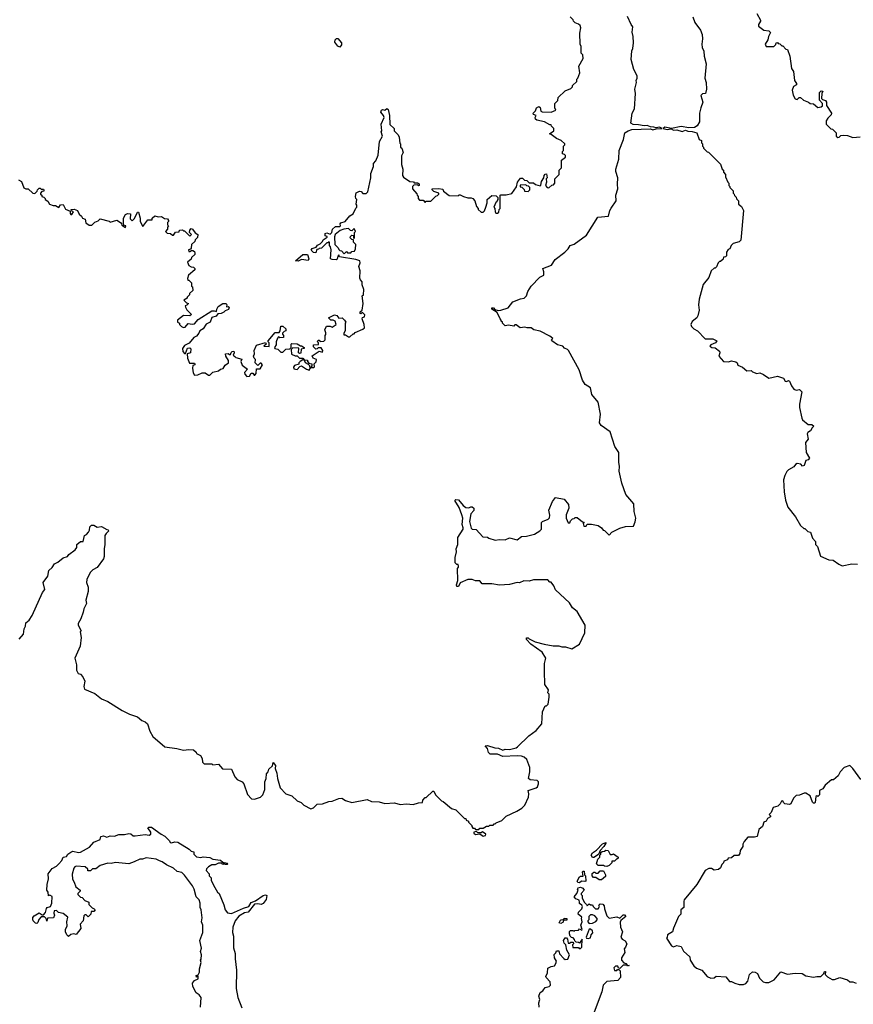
# Model space of a CAD drawing. Extents: x 2494106 to 2685573, y 758056 to 915185.
# Tile 398 of 507: x 2642128 to 2649748, y 859351 to 868350. Entities that reach past the tile are written whole.
import ezdxf

# ---------------------------------------------------------------- set-up
doc = ezdxf.new("R2010")
doc.units = 0

msp = doc.modelspace()

# ---------------------------------------------------------------- linework, layer by layer
at = {"layer": '0CON05XD'}
for points in [[(2648867.5, 868405), (2648900, 868345), (2648900, 868335), (2648880, 868305), (2648881.7, 868291.7), (2648930, 868255), (2648975, 868247.5), (2648991.7, 868231.7), (2648973.6, 868196.4), (2648967.5, 868165), (2648942.5, 868125), (2648950, 868105), (2649020, 868105), (2649038.3, 868121.7), (2649041.7, 868138.3), (2649055, 868140), (2649061.7, 868131.7), (2649075, 868130), (2649095, 868110), (2649105, 868110), (2649131.7, 868081.7), (2649147, 868077), (2649167.5, 868015), (2649182.5, 867905), (2649200, 867875), (2649210, 867795), (2649230, 867765), (2649230, 867755), (2649201.7, 867738.3), (2649190, 867705), (2649198.3, 867658.3), (2649215, 867627.5), (2649235, 867620), (2649251.7, 867638.3), (2649265, 867640), (2649293, 867613), (2649337, 867597), (2649353, 867583), (2649385, 867580), (2649425, 867547.5), (2649455, 867553.3), (2649466.4, 867563.6), (2649467.5, 867585), (2649440, 867615), (2649440, 867685), (2649455, 867700), (2649470, 867695), (2649460, 867675), (2649458.3, 867628.3), (2649465, 867620), (2649495, 867610), (2649502.5, 867595), (2649502.5, 867565), (2649547.5, 867495), (2649545, 867480), (2649515, 867450), (2649500, 867425), (2649500, 867395), (2649541.7, 867351.7), (2649558.3, 867348.3), (2649590, 867315), (2649592.5, 867285), (2649605, 867273.8), (2649617.5, 867275), (2649635, 867292.5), (2649655, 867293.3), (2649695, 867292.5), (2649745, 867274), (2649810.7, 867279.3)], [(2644095, 865272.5), (2644105, 865263.3), (2644158.3, 865248.3), (2644150, 865225), (2644161.7, 865191.7), (2644210, 865155), (2644182.5, 865125), (2644185, 865110), (2644205, 865090), (2644228.3, 865091.7), (2644245, 865120), (2644258.3, 865118.3), (2644271.7, 865101.7), (2644278.3, 865101.7), (2644290, 865115), (2644291.7, 865158.3), (2644325, 865160), (2644346.7, 865195), (2644335, 865210), (2644325, 865210), (2644305, 865190), (2644280, 865215), (2644282.5, 865245), (2644272.5, 865255), (2644266.7, 865275), (2644273.3, 865295), (2644272.5, 865325), (2644292.5, 865375), (2644375, 865400), (2644380, 865385), (2644360, 865365), (2644408.3, 865361.7), (2644410, 865395), (2644400, 865405), (2644400, 865415), (2644465, 865490), (2644499.3, 865490.7), (2644510, 865505), (2644515, 865550), (2644535, 865550), (2644560, 865525), (2644560, 865505), (2644545, 865500), (2644530, 865485), (2644530, 865475), (2644540, 865465), (2644540, 865445), (2644505, 865442.5), (2644495, 865450), (2644485, 865440), (2644472.5, 865405), (2644471.7, 865378.3), (2644457.5, 865355), (2644460, 865345), (2644488.3, 865338.3), (2644515, 865310), (2644535, 865310), (2644561.7, 865338.3), (2644598.3, 865341.7), (2644610, 865355), (2644610, 865385), (2644615, 865390), (2644665, 865387.5), (2644695, 865370), (2644705, 865370), (2644730, 865355), (2644730, 865345), (2644701.7, 865338.3), (2644699.3, 865300.7), (2644685, 865297.5), (2644677.5, 865305), (2644678.3, 865348.3), (2644625, 865350), (2644610, 865335), (2644611.7, 865291.7), (2644645, 865277.5), (2644665, 865277.5), (2644685, 865257.5), (2644715, 865257.5), (2644730, 865240), (2644758.3, 865238.3), (2644760, 865225), (2644771.7, 865211.7), (2644800, 865205), (2644800, 865185), (2644790, 865170), (2644815, 865170), (2644821.7, 865178.3), (2644820, 865205), (2644837, 865223), (2644840, 865245), (2644810, 865255), (2644801.7, 865278.3), (2644865, 865320), (2644895, 865312.5), (2644900, 865325), (2644885, 865350), (2644855, 865350), (2644848.3, 865341.7), (2644835, 865340), (2644815, 865360), (2644813, 865377), (2644858.3, 865381.7), (2644860, 865395), (2644850, 865405), (2644855, 865420), (2644865, 865420), (2644875, 865410), (2644908.3, 865411.7), (2644920, 865425), (2644920, 865465), (2644927, 865473), (2644927, 865487), (2644917.5, 865515), (2644931.7, 865548.3), (2644965, 865550), (2644985, 865540), (2645020, 865565), (2645013, 865593), (2644995, 865602.5), (2644973, 865603), (2644950, 865625), (2645005, 865651.2), (2645026.1, 865646.1), (2645045, 865622.5), (2645076.2, 865626.2), (2645097.5, 865605), (2645110, 865585), (2645102.5, 865575), (2645103, 865507), (2645090, 865485), (2645090, 865470), (2645105, 865470), (2645135, 865450), (2645145, 865450), (2645175, 865480), (2645185, 865480), (2645195, 865490), (2645265, 865520), (2645280, 865535), (2645277.5, 865565), (2645257.5, 865615), (2645261.7, 865628.3), (2645280, 865635), (2645281.7, 865651.7), (2645265, 865670), (2645255, 865670), (2645245, 865660), (2645240, 865665), (2645241.7, 865678.3), (2645260, 865695), (2645266.7, 865755), (2645260, 865825), (2645270, 865835), (2645272.5, 865885), (2645257.5, 865925), (2645260, 865955), (2645243, 865973), (2645238.3, 865988.3), (2645240, 866055), (2645227.5, 866095), (2645241.7, 866128.3), (2645237.5, 866145), (2645199.3, 866159.3), (2645052.5, 866182.5), (2645045, 866200), (2645035, 866190), (2645030, 866160), (2645020, 866155), (2644985, 866156.7), (2644970, 866165), (2644976.7, 866245), (2644970, 866275), (2644960, 866285), (2644960, 866315), (2644955, 866320), (2644948.3, 866311.7), (2644935, 866310), (2644888.3, 866261.7), (2644865, 866260), (2644858.3, 866251.7), (2644845, 866250), (2644835, 866220), (2644815, 866222.5), (2644793.6, 866243.6), (2644801.7, 866258.3), (2644838.3, 866271.7), (2644850.7, 866289.3), (2644875, 866302.5), (2644896.4, 866323.6), (2644901.7, 866338.3), (2644938.3, 866361.7), (2644938.3, 866368.3), (2644920, 866375), (2644920, 866395), (2644935, 866402.5), (2644965, 866390), (2644980, 866405), (2644987.5, 866435), (2645015, 866460), (2645055, 866460), (2645060, 866465), (2645057.5, 866485), (2645065, 866492.5), (2645103.6, 866506.4), (2645145, 866557.5), (2645177.5, 866575), (2645201.7, 866628.3), (2645210, 866635), (2645210, 866655), (2645202.5, 866665), (2645210, 866705), (2645200, 866715), (2645197.5, 866735), (2645203.6, 866766.4), (2645235, 866782.5), (2645248.3, 866778.3), (2645265, 866760), (2645295, 866760), (2645310, 866775), (2645337.5, 866905), (2645337.5, 866945), (2645361.7, 867008.3), (2645362.5, 867035), (2645385, 867060), (2645405, 867110), (2645416, 867235), (2645443.3, 867285), (2645432.5, 867325), (2645437.5, 867335), (2645433.3, 867395), (2645460, 867455), (2645453.3, 867475), (2645430, 867505), (2645436.4, 867523.6), (2645445, 867530), (2645465, 867522.5), (2645485, 867536.7), (2645495, 867530), (2645508.8, 867475), (2645512.3, 867392.3), (2645550, 867355), (2645550, 867335), (2645588.3, 867298.3), (2645597, 867277), (2645602.5, 867222.5), (2645610, 867215), (2645610, 867185), (2645620, 867175), (2645632.5, 867135), (2645617.5, 867105), (2645617.5, 867025), (2645630, 866985), (2645627.5, 866925), (2645635, 866910), (2645695, 866870), (2645727, 866867), (2645735, 866860), (2645765, 866860), (2645778.3, 866848.3), (2645780, 866835), (2645775, 866830), (2645765, 866840), (2645731.7, 866838.3), (2645720, 866825), (2645720, 866805), (2645758.3, 866758.3), (2645760, 866745), (2645770, 866735), (2645770, 866715), (2645781.7, 866701.7), (2645815, 866700), (2645835, 866680), (2645845, 866690), (2645885, 866690), (2645915, 866720), (2645931.7, 866738.3), (2645948.3, 866741.7), (2645960, 866755), (2645960, 866765), (2645915, 866780), (2645900, 866795), (2645900, 866805), (2645955, 866807.5), (2645995, 866800), (2646001.7, 866781.7), (2646054.1, 866744.1), (2646135, 866740), (2646145, 866750), (2646155, 866750), (2646185, 866733.3), (2646225, 866722.5), (2646255, 866722.5), (2646270, 866715), (2646290, 866695), (2646303, 866643), (2646320, 866625), (2646320, 866615), (2646345, 866590), (2646365, 866590), (2646377, 866603), (2646390, 866635), (2646400, 866675), (2646400, 866705), (2646445, 866743.8), (2646485, 866740), (2646500, 866725), (2646500, 866705), (2646491.7, 866698.3), (2646490, 866685), (2646481.7, 866678.3), (2646462.5, 866635), (2646470, 866625), (2646473, 866593), (2646481.7, 866581.7), (2646495, 866580), (2646508.3, 866591.7), (2646510, 866615), (2646520, 866625), (2646520, 866745), (2646525, 866750), (2646575, 866750), (2646627.5, 866762.5), (2646668.3, 866821.7), (2646680, 866865), (2646705, 866900), (2646725, 866900), (2646741.7, 866881.7), (2646765, 866880), (2646785, 866860), (2646825, 866860), (2646843, 866843), (2646885, 866832.5), (2646891.7, 866838.3), (2646898.3, 866871.7), (2646920, 866905), (2646923, 866927), (2646931.7, 866938.3), (2646945, 866940), (2646950, 866905), (2646940, 866895), (2646942.5, 866865), (2646933, 866833), (2646950, 866815), (2646965, 866812.5), (2646991.7, 866838.3), (2647008.3, 866841.7), (2647020, 866855), (2647020, 866895), (2647060, 866935), (2647060, 866975), (2647080, 866995), (2647080, 867065), (2647117, 867093), (2647117, 867107), (2647108.3, 867118.3), (2647090, 867125), (2647090, 867145), (2647100, 867155), (2647100, 867195), (2647110, 867205), (2647110, 867215), (2647076.1, 867246.1), (2647035, 867262.5), (2646985, 867300), (2646970, 867305), (2647010, 867335), (2647010, 867355), (2646990, 867375), (2646985, 867390), (2646975, 867390), (2646925, 867417.5), (2646855, 867430), (2646841.7, 867441.7), (2646840, 867455), (2646850, 867475), (2646825, 867482.5), (2646822.5, 867495), (2646843.6, 867516.4), (2646852.5, 867545), (2646875, 867557.5), (2646887, 867547), (2646892.5, 867515), (2646905, 867507.5), (2646985, 867503.3), (2647028.3, 867521.7), (2647020, 867545), (2647020, 867585), (2647048.3, 867611.7), (2647051.7, 867638.3), (2647115, 867700), (2647165, 867720), (2647180, 867735), (2647181.7, 867748.3), (2647220, 867785), (2647220, 867805), (2647230, 867815), (2647247.5, 867865), (2647240, 867925), (2647280, 867995), (2647277, 868027), (2647260, 868045), (2647260, 868105), (2647250, 868125), (2647247.5, 868225), (2647257.5, 868275), (2647250, 868295), (2647235, 868310), (2647205, 868320), (2647190, 868335), (2647188.3, 868348.3), (2647160, 868375)], [(2647736.7, 868195), (2647726.4, 868236.4), (2647733.3, 868285), (2647717.5, 868305), (2647685, 868380)], [(2648280, 868375), (2648300, 868325), (2648350, 868255), (2648366.7, 868215), (2648370, 868175), (2648362.5, 868125), (2648367.5, 868095), (2648383, 868063), (2648383.8, 868015), (2648403.3, 867945), (2648390, 867815), (2648403.8, 867775), (2648407.5, 867715), (2648397.5, 867675), (2648368.3, 867671.7), (2648353.9, 867656.1), (2648372.5, 867595), (2648353.3, 867545), (2648343.3, 867495), (2648341.2, 867415), (2648319.7, 867380.3), (2648295, 867365.8), (2648245, 867362), (2648175, 867373.8), (2648085, 867356.7), (2648025, 867366.7), (2648010, 867355), (2648045, 867347.5), (2648081.7, 867351.7), (2648105, 867338.8), (2648135, 867342.9), (2648185, 867326.7), (2648215, 867338.8), (2648235, 867332), (2648275, 867328.8), (2648317.5, 867315), (2648340, 867255), (2648360, 867245), (2648360, 867225), (2648370, 867215), (2648370, 867195), (2648380, 867185), (2648380, 867175), (2648411.7, 867141.7), (2648425, 867140), (2648535, 867030), (2648550, 866985), (2648560, 866975), (2648560, 866955), (2648580, 866935), (2648580, 866915), (2648600, 866865), (2648610, 866855), (2648610, 866835), (2648620, 866825), (2648620, 866815), (2648650, 866785), (2648650, 866765), (2648660, 866755), (2648661.7, 866741.7), (2648678.3, 866728.3), (2648681.7, 866711.7), (2648700, 866695), (2648700, 866665), (2648725, 866642.5), (2648743.3, 866605), (2648720, 866335), (2648705, 866320), (2648650, 866305), (2648630, 866285), (2648620, 866255), (2648605, 866250), (2648590, 866225), (2648588.3, 866191.7), (2648578.3, 866181.7), (2648561.7, 866178.3), (2648558.3, 866161.7), (2648535, 866140), (2648525, 866140), (2648511.7, 866128.3), (2648498.3, 866091.7), (2648485, 866080), (2648475, 866080), (2648450, 866055), (2648426.7, 865995), (2648375, 865930), (2648337.5, 865795), (2648332.5, 865745), (2648337.5, 865695), (2648326.4, 865643.6), (2648316.4, 865623.6), (2648275, 865590), (2648262.5, 865565), (2648270, 865545), (2648290, 865525), (2648325, 865507.5), (2648395, 865433.3), (2648465, 865432.5), (2648500, 865415), (2648487.5, 865395), (2648445, 865376.7), (2648437.5, 865365), (2648455, 865352.5), (2648485, 865350), (2648525, 865320), (2648526.7, 865305), (2648517.5, 865275), (2648562.5, 865225), (2648607.7, 865222.3), (2648635, 865231.2), (2648675, 865223.3), (2648687.5, 865215), (2648693.6, 865193.6), (2648735, 865173.3), (2648775, 865140), (2648815, 865142.5), (2648825, 865132.5), (2648865, 865116.7), (2648895, 865122.5), (2648928.3, 865108.3), (2648975, 865072.5), (2649055, 865093.3), (2649110, 865075), (2649125, 865047.5), (2649136.4, 865043.6), (2649155, 865052.5), (2649165.9, 865045.9), (2649182.3, 865002.3), (2649205, 864972.5), (2649225, 864963.3), (2649255, 864968.8), (2649277.3, 864947.3), (2649255.6, 864835), (2649256.2, 864805), (2649277.7, 864707.7), (2649284.3, 864694.3), (2649335, 864650), (2649369.3, 864649.3), (2649387.5, 864635), (2649370.7, 864619.3), (2649356.4, 864593.6), (2649331.7, 864578.3), (2649326.7, 864565), (2649333.8, 864515), (2649310, 864485), (2649316.7, 864395), (2649346.1, 864343.9), (2649335, 864327.5), (2649315, 864320), (2649300, 864275), (2649285, 864270), (2649267, 864287), (2649235, 864294), (2649220, 864285), (2649205, 864263.3), (2649155, 864236.7), (2649139.7, 864220.3), (2649120.8, 864185), (2649110, 864145), (2649116, 864034), (2649127.7, 863957.7), (2649150, 863895), (2649220, 863805), (2649265, 863727.5), (2649295, 863700), (2649305, 863700), (2649331.7, 863671.7), (2649357.5, 863665), (2649375, 863610), (2649401.7, 863581.7), (2649403.6, 863553.6), (2649420, 863535), (2649447, 863447), (2649523, 863413), (2649565, 863410), (2649615, 863372.5), (2649645, 863360), (2649735, 863376.7), (2649785, 863372.5)], [(2642123, 862687), (2642162.5, 862735), (2642168.3, 862781.7), (2642181.7, 862808.3), (2642183, 862837), (2642215, 862862.5), (2642242.5, 862905), (2642337.5, 863115), (2642357, 863143), (2642342.5, 863205), (2642386.7, 863265), (2642393.9, 863316.1), (2642426.4, 863343.6), (2642445, 863377.5), (2642478.3, 863391.7), (2642525, 863432.5), (2642565, 863442.5), (2642577, 863463), (2642636.4, 863503.6), (2642650, 863525), (2642650, 863555), (2642685, 863580), (2642708.3, 863581.7), (2642720, 863635), (2642740, 863645), (2642757.5, 863665), (2642767.5, 863685), (2642770, 863715), (2642785, 863730), (2642805, 863730), (2642835, 863712.5), (2642877, 863717), (2642925, 863690), (2642938.3, 863688.3), (2642940, 863675), (2642917.5, 863655), (2642907.5, 863635), (2642907.5, 863555), (2642900, 863515), (2642902, 863445), (2642895, 863422.5), (2642835.7, 863344.3), (2642797, 863323), (2642773.6, 863296.4), (2642742.5, 863235), (2642737.5, 863205), (2642753.3, 863165), (2642753.3, 863125), (2642733.3, 863045), (2642740, 863015), (2642713.8, 862965), (2642710, 862935), (2642687.5, 862875), (2642663, 862833), (2642662.5, 862815), (2642690, 862765), (2642682.5, 862755), (2642690, 862705), (2642682.5, 862625), (2642633.3, 862515), (2642647, 862453), (2642647.5, 862405), (2642663.6, 862373.6), (2642685, 862367.5), (2642706.7, 862345), (2642722.5, 862305), (2642713.3, 862255), (2642722, 862232), (2642815, 862193.3), (2642875, 862143.3), (2642935, 862120), (2643065, 862036.7), (2643132.3, 862002.3), (2643205, 861980), (2643243.9, 861943.9), (2643273.8, 861933.8), (2643295.7, 861915.7), (2643316.4, 861846.4), (2643345, 861800), (2643453.9, 861703.9), (2643565, 861690), (2643625, 861673.3), (2643675, 861680), (2643717.5, 861677.5), (2643740, 861655), (2643743.6, 861643.6), (2643780, 861625), (2643797, 861597), (2643800, 861565), (2643815, 861550), (2643885, 861550), (2643895, 861540), (2643945, 861547.5), (2643983, 861503), (2644065, 861500), (2644095, 861430), (2644116.4, 861406.4), (2644162.5, 861385), (2644176.1, 861366.1), (2644209.3, 861269.3), (2644248.3, 861228.3), (2644275, 861227.5), (2644330, 861245), (2644350, 861265), (2644370, 861315), (2644370, 861385), (2644380, 861415), (2644383, 861457), (2644400, 861475), (2644405, 861500), (2644438.3, 861531.7), (2644445, 861560), (2644466.7, 861535), (2644462.5, 861505), (2644480, 861465), (2644483.6, 861413.6), (2644508.3, 861328.3), (2644560, 861275), (2644617, 861257), (2644665, 861210), (2644700, 861195), (2644725, 861170), (2644788.3, 861138.3), (2644815, 861147.5), (2644848.3, 861181.7), (2644895, 861184.2), (2644955, 861204), (2644985, 861208.8), (2645045, 861233.8), (2645074.1, 861235.9), (2645105, 861213.3), (2645165, 861196.7), (2645305, 861223.8), (2645345, 861206), (2645415, 861203.3), (2645465, 861186.2), (2645555, 861191.2), (2645606.4, 861176.4), (2645665, 861183.3), (2645725, 861177.5), (2645775, 861192.5), (2645810, 861195), (2645811.7, 861218.3), (2645835, 861240), (2645845, 861240), (2645905, 861300), (2645915, 861300), (2645930, 861265), (2645985, 861210), (2646000, 861205), (2646075, 861140), (2646115, 861130), (2646195, 861050), (2646205, 861050), (2646210, 861035), (2646230, 861025), (2646230, 861015), (2646260, 860985), (2646260, 860975), (2646271.7, 860961.7), (2646285, 860960), (2646295, 860950), (2646325, 860950), (2646335, 860960), (2646365, 860960), (2646395, 860980), (2646415, 860980), (2646425, 860990), (2646455, 860990), (2646465, 861000), (2646475, 861000), (2646485, 861010), (2646535, 861032.5), (2646575, 861070), (2646673.6, 861116.4), (2646717.5, 861145), (2646745, 861172.5), (2646778.8, 861245), (2646783.3, 861275), (2646777.5, 861305), (2646850.5, 861329.5), (2646861.1, 861338.9), (2646871.1, 861365), (2646870.6, 861385), (2646857.9, 861397.9), (2646793.9, 861403.9), (2646780, 861415), (2646792.5, 861475), (2646792.5, 861515), (2646765, 861590), (2646740.7, 861610.7), (2646715, 861620), (2646675, 861621.2), (2646545, 861616.7), (2646496.1, 861636.1), (2646428.3, 861638.3), (2646413, 861653), (2646405, 861690), (2646382.5, 861715), (2646405, 861716.7), (2646470, 861695), (2646505, 861690.8), (2646545, 861672.5), (2646567, 861683), (2646605, 861680), (2646665, 861696.7), (2646680, 861705), (2646783.6, 861806.4), (2646850, 861855), (2646900, 861915), (2646907.5, 862025), (2646931.7, 862078.3), (2646945, 862080), (2646957.5, 862095), (2646967, 862157), (2646966.7, 862185), (2646957, 862197), (2646963.3, 862225), (2646928.8, 862275), (2646923.8, 862395), (2646926.7, 862465), (2646937.5, 862515), (2646905, 862570), (2646801.7, 862641.7), (2646760, 862685), (2646760.7, 862699.3), (2646775, 862700), (2646785, 862690), (2646840, 862665), (2646923.6, 862643.6), (2647005, 862627.5), (2647055, 862627.5), (2647085, 862617.5), (2647117, 862617), (2647175, 862600), (2647246.4, 862643.6), (2647292.5, 862745), (2647297.5, 862815), (2647225, 862940), (2647180, 862975), (2647155, 863020), (2647025, 863140), (2647010, 863175), (2646985, 863210), (2646975, 863210), (2646955, 863230), (2646825, 863230), (2646785, 863217.5), (2646735, 863220), (2646697, 863203), (2646675, 863207.5), (2646605, 863187.5), (2646515, 863182.5), (2646443, 863193), (2646355, 863193.3), (2646335, 863220), (2646295, 863220), (2646265, 863232.5), (2646225, 863232.5), (2646155, 863202.5), (2646139.3, 863170.7), (2646125, 863170), (2646120, 863185), (2646132.5, 863225), (2646130, 863335), (2646140, 863345), (2646140, 863355), (2646135, 863370), (2646125, 863370), (2646110, 863385), (2646110, 863435), (2646120, 863485), (2646117.5, 863515), (2646132.5, 863555), (2646133.6, 863616.4), (2646182.5, 863695), (2646183.3, 863705), (2646172.5, 863735), (2646177.5, 863795), (2646170, 863825), (2646145, 863892.5), (2646106.7, 863955), (2646115, 863963.3), (2646140.7, 863960.7), (2646181.1, 863911.1), (2646205, 863891.2), (2646232.5, 863887.5), (2646251.7, 863898.3), (2646265, 863897.5), (2646280, 863885), (2646280, 863865), (2646253.3, 863835), (2646241.2, 863765), (2646255, 863702.5), (2646265, 863693.3), (2646300.7, 863690.7), (2646363, 863623), (2646405, 863620), (2646415, 863610), (2646475, 863593.3), (2646515, 863600), (2646565, 863597.5), (2646605, 863613.3), (2646675, 863596.7), (2646715, 863627.5), (2646761.7, 863628.3), (2646835, 863647.5), (2646883, 863677), (2646896.4, 863693.6), (2646896.4, 863753.6), (2646906.4, 863763.6), (2646960, 863785), (2646971.7, 863798.3), (2646973, 863823), (2646963.6, 863866.4), (2646997.5, 863945), (2647027, 863983), (2647105, 863967.5), (2647145, 863920), (2647146.7, 863885), (2647122.5, 863825), (2647122.5, 863795), (2647141.7, 863751.7), (2647158.3, 863751.7), (2647161.7, 863768.3), (2647181.7, 863788.3), (2647195, 863790), (2647205, 863800), (2647225, 863800), (2647271.7, 863761.7), (2647288.3, 863758.3), (2647280, 863745), (2647285, 863722.5), (2647305, 863720), (2647315, 863740), (2647355, 863740), (2647415, 863727.5), (2647446.4, 863706.4), (2647460, 863685), (2647475, 863680), (2647515, 863640), (2647540, 863665), (2647615, 863702.5), (2647665, 863717.5), (2647738.3, 863721.7), (2647755, 863760), (2647758.8, 863795), (2647743.8, 863855), (2647742.5, 863925), (2647669.1, 864009.1), (2647630.8, 864115), (2647608, 864225), (2647611.2, 864265), (2647604, 864305), (2647604, 864395), (2647568.3, 864448.3), (2647525, 864582.5), (2647442.3, 864642.3), (2647427.5, 864665), (2647436.7, 864745), (2647416.7, 864855), (2647357.5, 864925), (2647345.8, 864985.8), (2647296.2, 865015), (2647271.2, 865055), (2647240.7, 865150.7), (2647145.8, 865325.8), (2647135, 865336.2), (2647107, 865347), (2647092.5, 865365), (2647045, 865376.7), (2646992.5, 865415), (2646990, 865425), (2647000, 865435), (2646975, 865457.5), (2646885, 865502), (2646827.5, 865515), (2646803, 865533), (2646767, 865533), (2646745, 865540), (2646703.9, 865533.9), (2646665, 865560), (2646655, 865560), (2646645, 865547.5), (2646595, 865556.7), (2646565, 865552.5), (2646540, 865575), (2646540, 865585), (2646530, 865595), (2646530, 865605), (2646520, 865615), (2646493, 865673), (2646444.3, 865704.3), (2646442.5, 865715), (2646460, 865715), (2646472.5, 865702.5), (2646503, 865693), (2646526.4, 865693.6), (2646593, 865717), (2646635, 865770), (2646705, 865800), (2646740, 865805), (2646760, 865825), (2646772.5, 865865), (2646802.5, 865915), (2646883.6, 865996.4), (2646920, 866015), (2646920, 866045), (2646910, 866075), (2646990, 866105), (2647023.3, 866156.7), (2647112.5, 866225), (2647143, 866257), (2647160, 866285), (2647195, 866296.7), (2647309.3, 866380.7), (2647412.5, 866545), (2647510, 866555), (2647522.5, 866605), (2647534, 866626), (2647580, 866695), (2647577.5, 866745), (2647596.7, 866805), (2647592.5, 866845), (2647596.7, 866905), (2647578.3, 866961.7), (2647576.7, 866985), (2647606.2, 867076.2), (2647608, 867155), (2647648, 867255), (2647660, 867315), (2647690, 867335), (2647725, 867345.8), (2647895, 867351.2), (2647915, 867344.2), (2647945, 867353.3), (2648000, 867355), (2647975, 867366), (2647945, 867360), (2647925, 867368.8), (2647895, 867370), (2647865, 867383.3), (2647835, 867378.8), (2647785, 867390), (2647735, 867391.2), (2647713.8, 867405), (2647726.7, 867495), (2647748.8, 867535), (2647756.7, 867675), (2647752, 867715), (2647766.7, 867775), (2647763.3, 867795), (2647773.3, 867815), (2647773.3, 867835), (2647743.3, 867895), (2647717, 867987), (2647723.3, 868065), (2647733, 868087), (2647738.3, 868138.3), (2647736.7, 868195)], [(2645055, 868097.5), (2645037, 868107), (2645010, 868145), (2645012.5, 868165), (2645023, 868177), (2645036.7, 868176.7), (2645069.5, 868139.5), (2645070, 868120), (2645055, 868097.5)], [(2642117, 866887), (2642145, 866870), (2642165, 866812.5), (2642183.3, 866803.3), (2642205, 866802.5), (2642247, 866763), (2642267.5, 866762.5), (2642288.3, 866781.7), (2642290, 866795), (2642305, 866810), (2642315, 866810), (2642325, 866800), (2642345, 866800), (2642350, 866795), (2642348.3, 866781.7), (2642331.7, 866778.3), (2642320, 866765), (2642320, 866755), (2642330, 866745), (2642330, 866735), (2642348.3, 866728.3), (2642360, 866715), (2642360, 866705), (2642385, 866690), (2642400, 866665), (2642435, 866650), (2642455, 866650), (2642485, 866632.5), (2642501.7, 866658.3), (2642525, 866660), (2642548.3, 866618.3), (2642588.3, 866598.3), (2642588.3, 866578.3), (2642595, 866570), (2642605, 866570), (2642620, 866595), (2642601.7, 866601.7), (2642600, 866615), (2642625, 866617.5), (2642655.9, 866605.9), (2642671.7, 866571.7), (2642692.5, 866555), (2642702.5, 866535), (2642726.7, 866526.7), (2642732, 866492), (2642763, 866473), (2642788.3, 866471.7), (2642815, 866500), (2642845, 866510), (2642865, 866530), (2642947, 866507), (2642955, 866500), (2643015, 866517.5), (2643050, 866495), (2643060, 866485), (2643061.7, 866471.7), (2643095, 866450), (2643100, 866465), (2643081.7, 866471.7), (2643077.5, 866485), (2643077.5, 866535), (2643095, 866570), (2643115, 866577.5), (2643140, 866575), (2643138.3, 866528.3), (2643155, 866510), (2643178.3, 866531.7), (2643205, 866590), (2643215, 866590), (2643230, 866535), (2643230, 866505), (2643255, 866460), (2643300.7, 866519.3), (2643338.3, 866521.7), (2643340, 866535), (2643362.5, 866557.5), (2643395, 866547.5), (2643425, 866550), (2643453, 866533), (2643478.3, 866528.3), (2643490, 866515), (2643490, 866505), (2643480, 866495), (2643480, 866475), (2643490, 866465), (2643480, 866455), (2643480, 866435), (2643460, 866415), (2643475, 866400), (2643507, 866397), (2643525, 866380), (2643535, 866380), (2643553, 866407), (2643585, 866410), (2643590, 866425), (2643615, 866430), (2643625, 866420), (2643635, 866420), (2643685, 866370), (2643700, 866385), (2643680, 866405), (2643682.5, 866425), (2643695, 866442.5), (2643707.5, 866435), (2643731.7, 866401.7), (2643757, 866387), (2643755, 866360), (2643731.7, 866338.3), (2643728.3, 866321.7), (2643700, 866295), (2643697, 866263), (2643688.3, 866251.7), (2643670, 866245), (2643675, 866230), (2643685, 866230), (2643698.3, 866241.7), (2643711.7, 866241.7), (2643725, 866230), (2643730, 866215), (2643730, 866205), (2643700, 866175), (2643695, 866160), (2643662.5, 866135), (2643673.6, 866103.6), (2643695, 866090), (2643718.3, 866088.3), (2643730, 866075), (2643730, 866065), (2643670, 866015), (2643662.5, 865985), (2643665, 865970), (2643675, 865970), (2643700, 865945), (2643700, 865915), (2643707, 865907), (2643710, 865875), (2643681.7, 865848.3), (2643680, 865835), (2643660, 865815), (2643660, 865805), (2643630, 865785), (2643651.7, 865761.7), (2643670, 865755), (2643655, 865740), (2643640, 865735), (2643643, 865723), (2643657, 865697), (2643700, 865655), (2643685, 865642.5), (2643625, 865647.5), (2643570, 865605), (2643570, 865585), (2643590, 865575), (2643590, 865565), (2643607, 865547), (2643625, 865537.5), (2643640.7, 865539.3), (2643668.3, 865571.7), (2643705, 865566.2), (2643725, 865571.2), (2643759.2, 865610.8), (2643885, 865688.8), (2643905, 865690), (2643928.3, 865681.7), (2643930, 865705), (2643942.3, 865727.7), (2643984.1, 865755.9), (2644017, 865757), (2644022.5, 865745), (2644020, 865725), (2644035, 865727.5), (2644041.7, 865721.7), (2644037.7, 865702.3), (2644005, 865690), (2643995, 865677.5), (2643970, 865665), (2643938.3, 865661.7), (2643925, 865640), (2643885, 865627.5), (2643868, 865585), (2643833, 865567), (2643805.7, 865524.3), (2643775, 865507.5), (2643766.1, 865483.9), (2643745, 865457.5), (2643720, 865445), (2643676.4, 865393.6), (2643635, 865372.5), (2643617.5, 865345), (2643618.3, 865318.3), (2643635, 865300), (2643645, 865300), (2643663.6, 865346.4), (2643685, 865350), (2643691.7, 865341.7), (2643690, 865305), (2643660, 865295), (2643662.5, 865255), (2643680, 865210), (2643725, 865210), (2643730, 865205), (2643730, 865195), (2643711.7, 865188.3), (2643707.5, 865165), (2643713, 865123), (2643725, 865100), (2643757, 865103), (2643795, 865122.5), (2643825, 865122.5), (2643855, 865100), (2643865, 865100), (2643893, 865127), (2643945, 865140), (2643964.2, 865155.8), (2643988.3, 865161.7), (2644007, 865193), (2644037.5, 865215), (2644037.5, 865235), (2644012.5, 865275), (2644010, 865295), (2644035, 865300), (2644045, 865290), (2644055, 865290), (2644061.7, 865308.3), (2644071.7, 865318.3), (2644085, 865320), (2644087.5, 865305), (2644080, 865285), (2644095, 865272.5)], [(2646775, 866780), (2646790, 866795), (2646790, 866815), (2646778.3, 866828.3), (2646765, 866830), (2646755, 866840), (2646701.7, 866838.3), (2646701.7, 866821.7), (2646718.3, 866818.3), (2646738.3, 866798.3), (2646741.7, 866781.7), (2646775, 866780)], [(2645095, 866210), (2645115, 866230), (2645125, 866220), (2645155, 866220), (2645165, 866230), (2645190, 866235), (2645197.5, 866255), (2645200, 866295), (2645180, 866315), (2645178.3, 866338.3), (2645165, 866340), (2645150, 866355), (2645151.7, 866368.3), (2645165, 866380), (2645178.3, 866378.3), (2645180, 866355), (2645185, 866350), (2645190, 866355), (2645190, 866405), (2645197.5, 866415), (2645185, 866440), (2645165, 866420), (2645151.7, 866421.7), (2645135, 866440), (2645090, 866435), (2645057.5, 866422.5), (2645012.5, 866385), (2645006.7, 866365), (2645010, 866295), (2645040, 866265), (2645045, 866250), (2645055, 866240), (2645068.3, 866238.3), (2645095, 866210)], [(2644675, 866143.3), (2644650, 866145), (2644716.4, 866203.6), (2644760, 866205), (2644770, 866165), (2644765, 866150), (2644705, 866157.5), (2644675, 866143.3)], [(2644775, 865147.5), (2644790, 865170), (2644780, 865175), (2644780, 865185), (2644768.3, 865198.3), (2644740, 865215), (2644730, 865240), (2644715, 865240), (2644693, 865227), (2644680, 865215), (2644678.3, 865201.7), (2644641.7, 865188.3), (2644630, 865175), (2644635, 865160), (2644665, 865152.5), (2644690, 865180), (2644705, 865187.5), (2644750, 865155), (2644775, 865147.5)], [(2649815.5, 861405.5), (2649743.3, 861505), (2649715, 861532.5), (2649664.2, 861515.8), (2649627.5, 861475), (2649609.3, 861440.7), (2649567, 861403), (2649548.3, 861401.7), (2649490, 861355), (2649469.3, 861320.7), (2649440, 861305), (2649440, 861265), (2649425, 861250), (2649415, 861257.5), (2649405, 861250), (2649400, 861195), (2649395, 861190), (2649385, 861190), (2649375, 861200), (2649355, 861257.5), (2649315, 861282.5), (2649298.3, 861281.7), (2649257, 861263), (2649225, 861260), (2649202.5, 861235), (2649176.1, 861183.9), (2649165, 861177.5), (2649123, 861183), (2649110, 861195), (2649105, 861210), (2649091.7, 861208.3), (2649080, 861185), (2649058.3, 861161.7), (2649015, 861150), (2648997, 861103), (2648980, 861085), (2648990, 861075), (2648990, 861065), (2648965, 861050), (2648950, 861025), (2648930, 861015), (2648917.5, 860975), (2648885, 860950), (2648870, 860885), (2648845, 860877.5), (2648785, 860877.5), (2648750.7, 860839.3), (2648737.5, 860815), (2648737, 860793), (2648713, 860757), (2648711.7, 860728.3), (2648699.3, 860710.7), (2648658.3, 860711.7), (2648635, 860690), (2648605, 860687.5), (2648598.3, 860671.7), (2648565, 860660), (2648560, 860645), (2648545, 860630), (2648535, 860600), (2648515, 860582.5), (2648475, 860577.5), (2648451.7, 860591.7), (2648427, 860593), (2648392.5, 860575), (2648317.5, 860445), (2648202.5, 860305), (2648197.5, 860295), (2648197.5, 860235), (2648172.5, 860215), (2648170, 860175), (2648150, 860155), (2648103, 860047)], [(2643782, 859325), (2643787.5, 859415), (2643769.3, 859439.3), (2643742.5, 859455), (2643710, 859515), (2643707.5, 859545), (2643725, 859570), (2643760, 859585), (2643758.3, 859608.3), (2643745, 859600), (2643740, 859615), (2643758.3, 859621.7), (2643772.5, 859645), (2643772.5, 859675), (2643787.5, 859735), (2643780, 859755), (2643787.5, 859765), (2643790, 859805), (2643780, 859835), (2643791.2, 859865), (2643773.8, 859935), (2643801.7, 860008.3), (2643802.5, 860075), (2643790, 860105), (2643797, 860143), (2643786.7, 860215), (2643777.5, 860235), (2643777.5, 860275), (2643767.5, 860305), (2643742.5, 860335), (2643722.5, 860405), (2643707.5, 860435), (2643635, 860532.5), (2643610, 860555), (2643566.4, 860566.4), (2643535, 860596.7), (2643470, 860625), (2643430, 860655), (2643405, 860662.5), (2643376.4, 860676.4), (2643285, 860690), (2643251.7, 860678.3), (2643225, 860677.5), (2643175, 860652.5), (2643125, 860636.7), (2643005, 860646.7), (2642963, 860637), (2642935, 860640), (2642865, 860620), (2642825, 860590), (2642795, 860590), (2642775, 860570), (2642751.7, 860571.7), (2642750, 860585), (2642727, 860607), (2642645, 860613.3), (2642633.6, 860606.4), (2642623.3, 860595), (2642608.3, 860541.7), (2642610, 860495), (2642627, 860467), (2642640, 860425), (2642680, 860395), (2642680, 860385), (2642660, 860365), (2642660, 860355), (2642685, 860330), (2642698.3, 860328.3), (2642725, 860300), (2642760, 860285), (2642760, 860265), (2642791.7, 860231.7), (2642810, 860225), (2642817.5, 860215), (2642805, 860200), (2642781.7, 860198.3), (2642780, 860175), (2642755, 860150), (2642735, 860170), (2642725, 860170), (2642715, 860160), (2642710, 860115), (2642680, 860085), (2642687, 860043), (2642645, 859990), (2642623, 859997), (2642595, 859990), (2642575, 859972.5), (2642560, 859985), (2642547.5, 860015), (2642547.5, 860035), (2642561.7, 860068.3), (2642560, 860105), (2642567, 860147), (2642525, 860180), (2642481.7, 860191.7), (2642465, 860210), (2642443, 860207), (2642440, 860185), (2642447.5, 860165), (2642437, 860143), (2642381.7, 860138.3), (2642375, 860110), (2642370, 860135), (2642355, 860150), (2642325, 860150), (2642303, 860127), (2642295, 860100), (2642285, 860090), (2642271.7, 860091.7), (2642253, 860113), (2642250, 860125), (2642250, 860145), (2642260.7, 860159.3), (2642305, 860187.5), (2642335, 860170), (2642345, 860170), (2642365, 860190), (2642373, 860227), (2642380, 860235), (2642410, 860245), (2642422.5, 860275), (2642426.4, 860336.4), (2642405, 860350), (2642391.7, 860341.7), (2642387.5, 860375), (2642377.5, 860395), (2642380, 860445), (2642393, 860497), (2642390, 860545), (2642425, 860592.5), (2642465, 860612.5), (2642487.5, 860635), (2642512.5, 860665), (2642525, 860697.5), (2642555, 860702.5), (2642567.5, 860725), (2642595, 860743.3), (2642615, 860752.5), (2642665, 860737.5), (2642685, 860743.3), (2642765, 860787.5), (2642805, 860833.3), (2642863, 860857), (2642870, 860885), (2642880.7, 860889.3), (2642895, 860890), (2642925, 860877.5), (2642955, 860890), (2642995, 860886.7), (2643035, 860903.3), (2643085, 860903.3), (2643125, 860912.5), (2643145, 860910), (2643165, 860892.5), (2643185, 860890), (2643275, 860903.3), (2643313, 860897), (2643327.5, 860905), (2643327.5, 860925), (2643300, 860965), (2643308.3, 860971.7), (2643331.7, 860971.7), (2643420, 860905), (2643455, 860887.5), (2643497.5, 860845), (2643505, 860830), (2643515, 860827.5), (2643545, 860836.7), (2643575, 860833.3), (2643678.3, 860768.3), (2643695, 860750), (2643720, 860745), (2643720, 860725), (2643745, 860700), (2643785, 860692.5), (2643805, 860700), (2643865, 860692.5), (2643895, 860677.5), (2643965, 860667.5), (2643985, 860650), (2644025, 860640), (2644030, 860635), (2644025, 860630), (2644005, 860630), (2643995, 860640), (2643985, 860630), (2643975, 860640), (2643945, 860640), (2643915, 860627.5), (2643885, 860627.5), (2643853, 860607), (2643835, 860590), (2643832.5, 860575), (2643860, 860545), (2643860, 860525), (2643877, 860507), (2643877.5, 860485), (2643899.3, 860439.3), (2643936.7, 860376.7), (2643952.5, 860365), (2643995, 860260), (2644006.7, 860215), (2644028.3, 860188.3), (2644065, 860182), (2644175, 860231.2), (2644223.8, 860246.2), (2644245, 860282.5), (2644285, 860296.7), (2644355, 860346.7), (2644375, 860352.5), (2644387.5, 860345), (2644381.7, 860308.3), (2644355, 860273.3), (2644335, 860263.8), (2644305, 860270), (2644275, 860267.5), (2644217.5, 860195), (2644182.3, 860187.7), (2644132.3, 860157.7), (2644097.5, 860115), (2644076.7, 860055), (2644073.6, 860006.4), (2644081.2, 859975), (2644083.9, 859866.1), (2644096.7, 859815), (2644096.4, 859766.4), (2644110, 859665), (2644108, 859495), (2644123.3, 859415), (2644158.3, 859318.3)], [(2646365, 860888.8), (2646385, 860893.3), (2646390, 860905), (2646357.5, 860927.5), (2646345, 860920), (2646315, 860920), (2646305, 860930), (2646280, 860925), (2646280, 860915), (2646295, 860903.3), (2646335, 860910), (2646365, 860888.8)], [(2647362.5, 860692.5), (2647353, 860713), (2647362.5, 860735), (2647399.3, 860760.7), (2647455, 860817.5), (2647485, 860830), (2647486.7, 860823.3), (2647467.5, 860795), (2647433, 860757), (2647418.3, 860721.7), (2647375, 860693.3), (2647362.5, 860692.5)], [(2647495, 860610), (2647473, 860613), (2647465, 860620), (2647415, 860620), (2647400, 860635), (2647413, 860677), (2647430, 860695), (2647430, 860715), (2647440, 860725), (2647441.7, 860738.3), (2647451.7, 860748.3), (2647475, 860750), (2647485, 860760), (2647508.3, 860758.3), (2647525, 860720), (2647545, 860720), (2647557, 860727), (2647600, 860695), (2647595, 860680), (2647585, 860680), (2647565, 860660), (2647541.7, 860658.3), (2647540, 860645), (2647515, 860620), (2647495, 860610)], [(2647245, 860462.5), (2647230, 860465), (2647223.8, 860476.2), (2647245, 860516.7), (2647255, 860522.5), (2647278.3, 860521.7), (2647271.7, 860558.3), (2647275, 860567.5), (2647287, 860567), (2647290, 860535), (2647300, 860525), (2647301.7, 860478.3), (2647295, 860472.5), (2647263, 860477), (2647245, 860462.5)], [(2647445, 860490), (2647425, 860490), (2647395, 860510), (2647371.7, 860511.7), (2647360, 860525), (2647361.7, 860548.3), (2647375, 860560), (2647385, 860560), (2647395, 860550), (2647415, 860550), (2647435, 860570), (2647465, 860570), (2647482.5, 860535), (2647481.7, 860518.3), (2647445, 860490)], [(2646876.7, 859325), (2646873.3, 859365), (2646882.5, 859395), (2646873.3, 859425), (2646885, 859460), (2646910, 859475), (2646930, 859505), (2646967, 859513), (2646980, 859525), (2646977.5, 859557.5), (2646940, 859595), (2646937.5, 859605), (2646951.7, 859638.3), (2646957, 859683), (2646985, 859697.5), (2647016.1, 859703.9), (2647030, 859725), (2647036.4, 859746.4), (2647017.5, 859775), (2647013, 859807), (2647028.3, 859821.7), (2647035, 859840), (2647055, 859840), (2647061.7, 859811.7), (2647100.7, 859770.7), (2647115, 859762.5), (2647137.5, 859765), (2647152.5, 859805), (2647130, 859845), (2647120, 859895), (2647105, 859910), (2647097.5, 859935), (2647115, 859960), (2647125, 859960), (2647137, 859947), (2647141.7, 859911.7), (2647155, 859910), (2647165, 859920), (2647188.3, 859918.3), (2647190, 859905), (2647180, 859895), (2647185, 859870), (2647235, 859870), (2647241.7, 859861.7), (2647255, 859860), (2647267, 859873), (2647268.3, 859948.3), (2647245, 859910), (2647237.5, 859917.5), (2647215, 859920), (2647201.7, 859931.7), (2647200, 859945), (2647188.3, 859958.3), (2647171.7, 859961.7), (2647160, 859975), (2647152.5, 859995), (2647153, 860017), (2647163, 860027), (2647185, 860027.5), (2647195, 860020), (2647203, 860027), (2647235, 860030), (2647245, 860040), (2647265, 860030), (2647270, 860035), (2647257.5, 860075), (2647270, 860105), (2647263.3, 860135), (2647266.4, 860146.4), (2647232.5, 860175), (2647236.7, 860195), (2647266.7, 860225), (2647273.8, 860245), (2647268, 860258), (2647245, 860272.5), (2647246.7, 860285), (2647243, 860303), (2647212.5, 860315), (2647196.7, 860335), (2647220, 860365), (2647232.5, 860395), (2647227.5, 860405), (2647233.3, 860415), (2647255, 860422.5), (2647275, 860412.5), (2647287.5, 860395), (2647260, 860365), (2647260, 860355), (2647270, 860345), (2647270, 860325), (2647287.5, 860285), (2647310, 860265), (2647315, 860250), (2647335, 860270), (2647345, 860260), (2647365, 860260), (2647370, 860245), (2647390, 860225), (2647415, 860222.5), (2647427.5, 860245), (2647421.7, 860258.3), (2647435, 860270), (2647457, 860267), (2647471.7, 860251.7), (2647473.3, 860225), (2647495, 860160), (2647515, 860137.5), (2647585, 860150), (2647615, 860140), (2647645, 860170), (2647655, 860170), (2647667.5, 860155), (2647621.7, 860118.3), (2647617, 860103), (2647620, 860055), (2647637.5, 860015), (2647623.6, 859963.6), (2647635, 859947.5), (2647663, 859933), (2647677.5, 859905), (2647667, 859873), (2647653, 859857), (2647660, 859825), (2647630, 859775), (2647630, 859755), (2647651.7, 859731.7), (2647670, 859725), (2647680, 859710), (2647700, 859705), (2647685, 859700), (2647680, 859710), (2647645, 859710), (2647615, 859680), (2647601.7, 859681.7), (2647595, 859700), (2647575, 859700), (2647560, 859685), (2647565, 859660), (2647585, 859660), (2647591.7, 859668.3), (2647605, 859670), (2647618.3, 859658.3), (2647620, 859595), (2647595, 859570), (2647495, 859560), (2647463, 859527), (2647450, 859465), (2647371.2, 859255)], [(2647075, 860090), (2647060, 860095), (2647070.7, 860119.3), (2647085, 860127.5), (2647100, 860120), (2647105, 860140), (2647130, 860135), (2647128.3, 860121.7), (2647100, 860120), (2647096.4, 860103.6), (2647075, 860090)], [(2647335, 860090), (2647365, 860092.5), (2647393, 860107), (2647407, 860123), (2647407, 860137), (2647385, 860160), (2647365, 860170), (2647345, 860170), (2647330, 860155), (2647330, 860125), (2647320, 860115), (2647320, 860105), (2647335, 860090)], [(2647325, 859953.3), (2647345, 859960), (2647352.5, 859985), (2647367.5, 860005), (2647363.6, 860023.6), (2647345, 860037.5), (2647333.3, 860036.7), (2647307.5, 859965), (2647310, 859955), (2647325, 859953.3)], [(2648103, 860047), (2648096.1, 860013.9), (2648050, 859985), (2648047, 859963), (2648040, 859955), (2648087.5, 859885), (2648105, 859877.5), (2648135, 859890), (2648175, 859880), (2648196.1, 859836.1), (2648253.3, 859785), (2648257.5, 859755), (2648291.7, 859701.7), (2648315, 859683.3), (2648363, 859663), (2648413.3, 859605), (2648445, 859590), (2648475, 859592.5), (2648495, 859607.5), (2648581.7, 859601.7), (2648615, 859560), (2648635, 859560), (2648663.6, 859543.6), (2648703.6, 859533.6), (2648745, 859532.5), (2648765, 859542.5), (2648785, 859562.5), (2648800, 859625), (2648827, 859647), (2648850, 859645), (2648871.7, 859631.7), (2648891.2, 859591.2), (2648925, 859557.5), (2648945, 859550), (2648975, 859550), (2649025.9, 859574.1), (2649085, 859647.5), (2649146.4, 859626.4), (2649215, 859637.5), (2649281.7, 859631.7), (2649313, 859613), (2649385, 859598.8), (2649415, 859606), (2649450, 859605), (2649478.3, 859631.7), (2649485, 859650), (2649495, 859650), (2649490, 859625), (2649512, 859602), (2649555, 859576.7), (2649575, 859577.5), (2649625, 859596.7), (2649693.9, 859573.9), (2649715, 859556.7), (2649745, 859556.2), (2649775, 859543.3)]]:
    msp.add_lwpolyline(points, dxfattribs=at)

doc.saveas('drawing.dxf')
